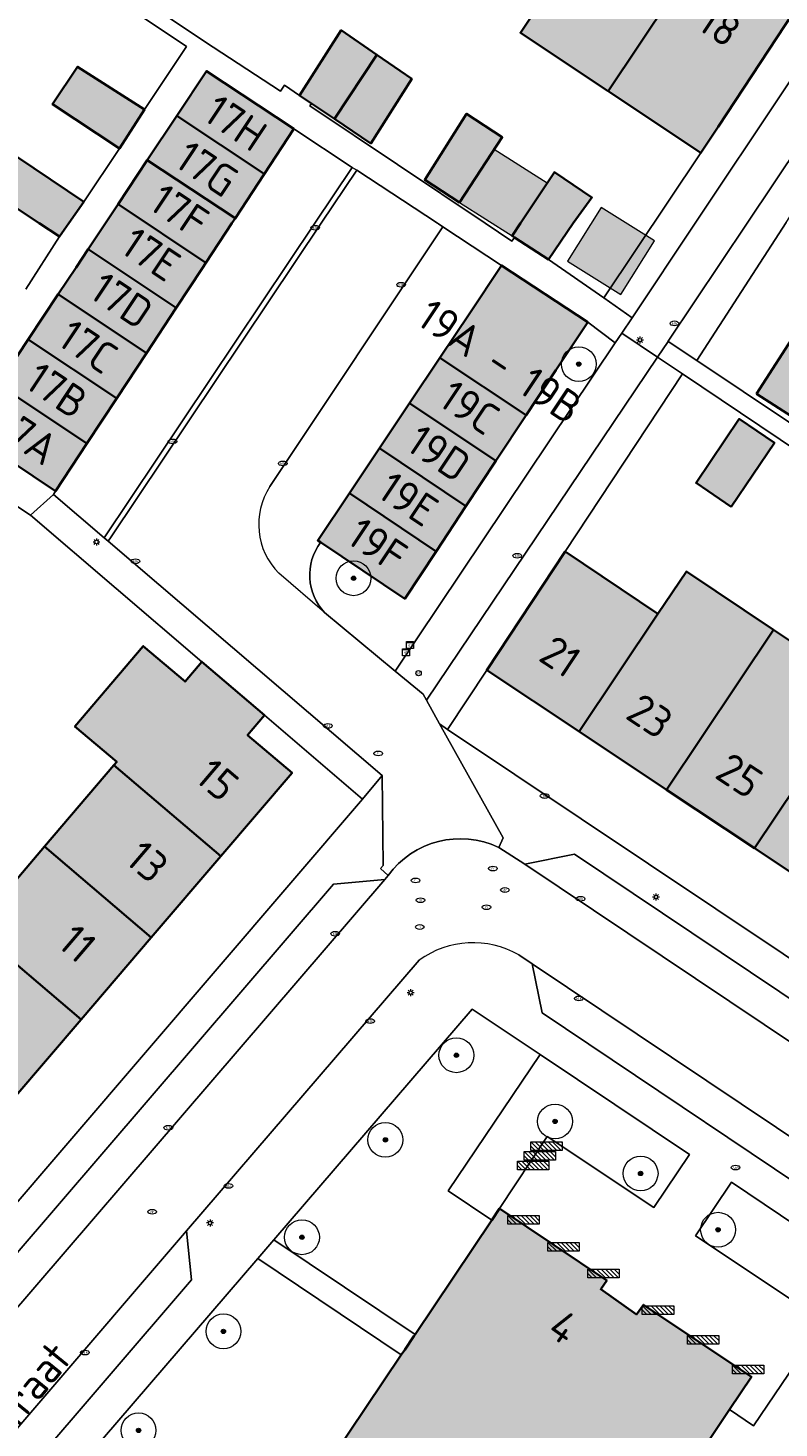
# Model space of a CAD drawing. Header units: metres. Extents: x 125349 to 128236, y 501602 to 503797.
# Tile 317 of 656: x 126622 to 126665, y 502181 to 502261. Entities that reach past the tile are written whole.
import ezdxf
from ezdxf.enums import TextEntityAlignment as Align

# ---------------------------------------------------------------- set-up
doc = ezdxf.new("R2010")
doc.units = ezdxf.units.M
doc.layers.get('0').update_dxf_attribs({"linetype": 'CONTINUOUS'})
for name, color, linetype, lineweight in [('B-WE-GR-BEPLANTING_CULTUUR_BOSPLANTSOEN-GV', 90, 'CONTINUOUS', 18), ('B-WE-GR-BEPLANTING_CULTUUR_HEESTERS-GV', 90, 'CONTINUOUS', 18), ('B-WE-GR-BOOM-S-500', 90, 'CONTINUOUS', 18), ('B-WE-GR-GROENVOORZIENING-GV', 80, 'CONTINUOUS', 18), ('B-WE-IE-MEUBILAIR-S', 7, 'CONTINUOUS', 18), ('B-WE-IE-MEUBILAIR_WEGMEUBILAIR-S', 7, 'CONTINUOUS', 18), ('B-WE-OG-BEBOUWING-GV', 7, 'CONTINUOUS', 35), ('B-WE-OG-BEBOUWING-T18', 10, 'CONTINUOUS', 18), ('B-WE-OG-BEBOUWING_OVERBOUWING-GV', 7, 'CONTINUOUS', 18), ('B-WE-OG-TERREIN_BEGROEID-GV', 7, 'CONTINUOUS', 18), ('B-WE-OG-TERREIN_ERF-GV', 7, 'CONTINUOUS', 18), ('B-WE-OG-TOPOGRAFIE-T18', 10, 'CONTINUOUS', 18), ('B-WE-VH-OPENVERHARDING-GV', 90, 'CONTINUOUS', 18), ('B-WE-VH-OPENVERHARDING_BETONSTRAATSTEEN-GV', 90, 'CONTINUOUS', 18), ('B-WE-VH-OPENVERHARDING_TEGEL-GV', 90, 'CONTINUOUS', 18)]:
    doc.layers.add(name, color=color, linetype=linetype, lineweight=lineweight)
doc.layers.add('B-WE-OG-BEBOUWING-V', color=7, linetype='CONTINUOUS', lineweight=18, true_color=0xcc646e)
doc.layers.add('B-WE-OG-BEBOUWING_OVERBOUWING-V', color=7, linetype='CONTINUOUS', lineweight=18, true_color=0xcc646e)
doc.styles.add('NLCS-ISO', font='NLCS-ISO.ttf')
doc.styles.add('NLCS-ISO-M1000-T18', font='NLCS-ISO.ttf', dxfattribs={"height": 1.8})

# ---------------------------------------------------------------- blocks, each defined once
blk = doc.blocks.new('SIE-MEUBILAIR_KAST_ELEKTRA-SO')
for points in [[(-1, 1), (1, 1), (1, 0.84), (-1, 0.84)], [(-1, 0.76), (1, 0.76), (1, -1), (-1, -1)]]:
    blk.add_lwpolyline(points, close=True)
at = {"style": 'NLCS-ISO'}
blk.add_text('et', height=0.75, dxfattribs=at).set_placement((0, 0), align=Align.MIDDLE_CENTER)
blk = doc.blocks.new('SIE-MEUBILAIR_PAAL_AFSLUITPAAL-SO')
blk.add_circle((0, 0), 0.75)
at = {"style": 'NLCS-ISO'}
blk.add_text('af', height=0.75, dxfattribs=at).set_placement((0, 0.05), align=Align.MIDDLE_CENTER)
blk = doc.blocks.new('SIE-MEUBILAIR_PAAL_LICHTMAST-SO')
for points in [[(-0.62, 0), (-1, 0)], [(-0.71, 0.71), (-0.44, 0.44)], [(0, 1), (0, 0.62)], [(0.44, 0.44), (0.71, 0.71)], [(1, 0), (0.62, 0)], [(-0.71, -0.71), (-0.44, -0.44)], [(0, -0.62), (0, -1)], [(0.44, -0.44), (0.71, -0.71)]]:
    blk.add_lwpolyline(points)
blk.add_circle((0, 0), 0.5)
blk = doc.blocks.new('SIE-MEUBILAIR_PUT_DRAINAGEPUT-SO')
blk.add_ellipse((0, 0), major_axis=(1.25, 0), ratio=0.54)
at = {"style": 'NLCS-ISO'}
blk.add_text('dr', height=0.75, dxfattribs=at).set_placement((0.03, 0), align=Align.MIDDLE_CENTER)
blk = doc.blocks.new('SIE-MEUBILAIR_PUT_KOLK-SO')
blk.add_ellipse((0, 0), major_axis=(1.25, 0), ratio=0.54)
at = {"style": 'NLCS-ISO'}
blk.add_text('klk', height=0.75, dxfattribs=at).set_placement((0.03, 0), align=Align.MIDDLE_CENTER)
blk = doc.blocks.new('SIE-MEUBILAIR_PUT_RIOOLPUT-SO')
blk.add_ellipse((0, 0), major_axis=(1.25, 0), ratio=0.54)
at = {"style": 'NLCS-ISO'}
blk.add_text('ri', height=0.75, dxfattribs=at).set_placement((-0.04, 0.07), align=Align.MIDDLE_CENTER)
blk = doc.blocks.new('SIE-MEUBILAIR_PUT_BRANDKRAAN-SO')
blk.add_ellipse((0, 0), major_axis=(1.25, 0), ratio=0.54)
at = {"style": 'NLCS-ISO'}
blk.add_text('bk', height=0.75, dxfattribs=at).set_placement((0.03, 0), align=Align.MIDDLE_CENTER)
blk = doc.blocks.new('SIE-MEUBILAIR_PUT_GASPUT-SO')
blk.add_ellipse((0, 0), major_axis=(1.25, 0), ratio=0.54)
at = {"style": 'NLCS-ISO'}
blk.add_text('gas ', height=0.75, dxfattribs=at).set_placement((0.53, 0.16), align=Align.MIDDLE_CENTER)
blk = doc.blocks.new('SIE-WEG_FIETSREK-SO')
for p, q in [((-4.5, 1.25), (-2, -1.25)), ((-4.5, 0), (-3.25, -1.25)), ((-3.25, 1.25), (-0.75, -1.25)), ((-2, 1.25), (0.5, -1.25)), ((-0.75, 1.25), (1.75, -1.25)), ((0.5, 1.25), (3, -1.25)), ((1.76, 1.25), (4.26, -1.25)), ((3.01, 1.25), (4.5, -0.24)), ((4.26, 1.25), (4.5, 1.01))]:
    blk.add_line(p, q)
at = {"flags": 128}
blk.add_lwpolyline([(4.51, -1.25), (-4.51, -1.25), (-4.51, 1.25), (4.51, 1.25), (4.51, -1.25)], close=True, dxfattribs=at)
blk = doc.blocks.new('SGR-BOOM_01-SO')
at = {"linetype": 'ByBlock', "lineweight": 18}
h = blk.add_hatch(color=0, dxfattribs=at)
h.dxf.hatch_style = 1
edge = h.paths.add_edge_path()
edge.add_arc((0, 0), 0.25, 0, 360)
at = {"color": 0, "linetype": 'ByBlock', "lineweight": 18}
for radius in [2, 0.25]:
    blk.add_circle((0, 0), radius, dxfattribs=at)

msp = doc.modelspace()

# ---------------------------------------------------------------- hatches: boundary and pattern name
at = {"layer": 'B-WE-OG-BEBOUWING-V'}
for points in [[(126660.488, 502265.666), (126655.441, 502269.034), (126651.054, 502262.446), (126650.055, 502260.946), (126655.102, 502257.585)], [(126660.488, 502265.666), (126655.102, 502257.585), (126660.414, 502254.044), (126661.412, 502255.542), (126665.762, 502262.147), (126662.717, 502264.179), (126663.543, 502265.431), (126661.313, 502266.919)], [(126639.366, 502255.993), (126641.797, 502259.683), (126639.753, 502261.097), (126637.353, 502257.344), (126638.039, 502256.884)], [(126626.998, 502254.293), (126628.449, 502256.545), (126624.596, 502258.996), (126623.147, 502256.845)], [(126639.366, 502255.993), (126641.454, 502254.592), (126643.804, 502258.295), (126641.797, 502259.683)], [(126637.024, 502255.421), (126632.007, 502258.751), (126630.291, 502256.167), (126635.32, 502252.831), (126635.324, 502252.828)], [(126628.6, 502253.622), (126633.644, 502250.283), (126633.652, 502250.278), (126635.324, 502252.828), (126635.32, 502252.831), (126630.291, 502256.167)], [(126646.557, 502251.189), (126649.007, 502254.942), (126646.956, 502256.293), (126644.556, 502252.49)], [(126623.549, 502249.239), (126624.082, 502250), (126624.949, 502251.24), (126621.147, 502253.792), (126619.747, 502251.741), (126622.394, 502250)], [(126628.6, 502253.622), (126626.918, 502251.09), (126631.963, 502247.728), (126631.974, 502247.721), (126633.47, 502250), (126633.652, 502250.278), (126633.644, 502250.283)], [(126649.719, 502249.183), (126651.674, 502247.923), (126653.088, 502250), (126654.16, 502251.489), (126652.009, 502252.941), (126650.052, 502250), (126649.575, 502249.276)], [(126625.203, 502248.509), (126625.204, 502248.508), (126630.259, 502245.138), (126630.269, 502245.132), (126631.76, 502247.394), (126631.974, 502247.721), (126631.963, 502247.728), (126626.918, 502251.09), (126626.194, 502250)], [(126623.482, 502245.918), (126623.483, 502245.917), (126628.549, 502242.539), (126628.556, 502242.534), (126630.269, 502245.132), (126630.259, 502245.138), (126625.204, 502248.508), (126625.203, 502248.509), (126624.507, 502247.462)], [(126652.089, 502241.549), (126653.921, 502244.318), (126648.973, 502247.575), (126647.143, 502244.838), (126645.42, 502242.261), (126650.379, 502238.963)], [(126623.482, 502245.918), (126621.761, 502243.326), (126626.84, 502239.941), (126626.845, 502239.938), (126628.556, 502242.534), (126628.549, 502242.539), (126623.483, 502245.917)], [(126663.624, 502240.192), (126665.66, 502238.884), (126668.049, 502242.602), (126666.014, 502243.911)], [(126621.761, 502243.326), (126620.036, 502240.727), (126625.125, 502237.335), (126625.127, 502237.333), (126626.845, 502239.938), (126626.84, 502239.941)], [(126650.379, 502238.963), (126645.42, 502242.261), (126643.674, 502239.651), (126648.646, 502236.344)], [(126625.127, 502237.333), (126625.125, 502237.335), (126620.036, 502240.727), (126618.227, 502238.003), (126623.328, 502234.604)], [(126646.921, 502233.736), (126648.646, 502236.344), (126643.674, 502239.651), (126641.945, 502237.065)], [(126662.171, 502233.707), (126664.655, 502237.387), (126662.632, 502238.752), (126660.148, 502235.072)], [(126646.921, 502233.736), (126641.945, 502237.065), (126640.216, 502234.48), (126645.2, 502231.133)], [(126640.216, 502234.48), (126638.404, 502231.77), (126638.559, 502231.666), (126643.401, 502228.414), (126645.2, 502231.133)], [(126657.96, 502227.551), (126652.614, 502231.125), (126648.118, 502224.318), (126653.426, 502220.786)], [(126657.96, 502227.551), (126653.426, 502220.786), (126658.45, 502217.443), (126664.608, 502226.63), (126659.591, 502229.985)], [(126663.513, 502214.075), (126669.663, 502223.25), (126664.608, 502226.63), (126658.45, 502217.443)], [(126635.34, 502221.722), (126631.744, 502224.796), (126630.77, 502223.655), (126628.371, 502225.696), (126624.443, 502221.08), (126626.842, 502219.039), (126626.683, 502218.852), (126632.829, 502213.624), (126636.922, 502218.406), (126634.369, 502220.584)], [(126674.803, 502219.813), (126669.663, 502223.25), (126663.513, 502214.075), (126668.661, 502210.65)], [(126622.699, 502214.17), (126628.832, 502208.953), (126632.829, 502213.624), (126626.683, 502218.852)], [(126618.676, 502209.442), (126624.795, 502204.236), (126628.832, 502208.953), (126622.699, 502214.17)], [(126618.676, 502209.442), (126614.814, 502204.903), (126620.92, 502199.709), (126624.795, 502204.236)], [(126637.002, 502173.935), (126637.298, 502173.739), (126638.835, 502172.719), (126639.703, 502172.143), (126636.016, 502166.632), (126646.434, 502159.653), (126648.803, 502163.205), (126658.294, 502177.435), (126658.894, 502177.037), (126659.013, 502177.215), (126662.073, 502181.812), (126663.329, 502183.699), (126657.268, 502187.737), (126657.118, 502187.837), (126656.719, 502187.285), (126654.665, 502188.732), (126655.014, 502189.233), (126648.853, 502193.371), (126648.409, 502192.71), (126643.992, 502186.132), (126643.921, 502186.026), (126643.401, 502185.252), (126643.201, 502184.954), (126636.172, 502174.486)]]:
    msp.add_hatch(color=256, dxfattribs=at).paths.add_polyline_path(points)
at = {"layer": 'B-WE-OG-BEBOUWING_OVERBOUWING-V'}
for points in [[(126648.543, 502254.231), (126646.557, 502251.189), (126649.575, 502249.276), (126651.585, 502252.303)], [(126654.694, 502250.91), (126652.761, 502247.816), (126655.83, 502245.899), (126657.763, 502248.992)]]:
    msp.add_hatch(color=256, dxfattribs=at).paths.add_polyline_path(points)

# ---------------------------------------------------------------- linework, layer by layer
at = {"layer": 'B-WE-GR-BEPLANTING_CULTUUR_BOSPLANTSOEN-GV', "flags": 128}
msp.add_lwpolyline([(126659.013, 502177.215), (126663.429, 502174.247), (126656.509, 502163.949), (126661.938, 502159.664), (126665.834, 502161.578), (126671.467, 502168.124), (126669.302, 502172.115), (126674.048, 502179.508), (126696.859, 502165.064), (126703.051, 502160.712), (126709.703, 502156.226), (126705.258, 502147.504), (126701.699, 502141.739), (126705.84, 502139.249), (126714.552, 502156.045), (126712.63, 502161.055), (126669.648, 502189.873), (126662.178, 502194.885), (126660.125, 502191.8), (126667.521, 502186.874), (126663.454, 502180.876), (126662.073, 502181.812)], close=True, dxfattribs=at)
at = {"layer": 'B-WE-GR-BEPLANTING_CULTUUR_HEESTERS-GV', "flags": 128}
for points in [[(126638.793, 502227.624), (126642.855, 502224.255), (126655.506, 502243.126), (126653.921, 502244.318), (126652.089, 502241.549), (126650.379, 502238.963), (126648.646, 502236.344)], [(126648.646, 502236.344), (126646.921, 502233.736), (126645.2, 502231.133), (126643.401, 502228.414), (126638.559, 502231.666), (126638.553, 502231.656)]]:
    msp.add_lwpolyline(points, dxfattribs=at)
at = {"layer": 'B-WE-GR-BEPLANTING_CULTUUR_HEESTERS-GV'}
msp.add_lwpolyline([(126638.553, 502231.656, 0.360607), (126638.793, 502227.624)], format="xyb", dxfattribs=at)
at = {"layer": 'B-WE-GR-BEPLANTING_CULTUUR_HEESTERS-GV', "flags": 128}
msp.add_lwpolyline([(126648.853, 502193.371), (126651.584, 502197.506), (126657.715, 502193.436), (126659.768, 502196.481), (126651.187, 502202.221), (126645.9, 502194.38), (126648.409, 502192.71)], close=True, dxfattribs=at)
at = {"layer": 'B-WE-GR-GROENVOORZIENING-GV', "flags": 128}
for points in [[(126660.092, 502250), (126670.322, 502265.357), (126668.637, 502266.482), (126665.762, 502262.147), (126661.412, 502255.542), (126660.414, 502254.044), (126654.845, 502245.709), (126656.475, 502244.571)], [(126660.191, 502242.106), (126665.337, 502250.044), (126670.964, 502258.724), (126673.757, 502263.033), (126672.401, 502263.938), (126663.082, 502250), (126658.547, 502243.218), (126658.541, 502243.209)], [(126648.118, 502224.318), (126652.614, 502231.125), (126659.365, 502241.346), (126657.934, 502242.308), (126644.645, 502222.587), (126645.406, 502221.221), (126645.868, 502220.912)]]:
    msp.add_lwpolyline(points, close=True, dxfattribs=at)
at = {"layer": 'B-WE-OG-BEBOUWING-GV', "flags": 128}
for points in [[(126660.488, 502265.666), (126655.441, 502269.034), (126651.054, 502262.446), (126650.055, 502260.946), (126655.102, 502257.585)], [(126660.488, 502265.666), (126655.102, 502257.585), (126660.414, 502254.044), (126661.412, 502255.542), (126665.762, 502262.147), (126662.717, 502264.179), (126663.543, 502265.431), (126661.313, 502266.919)], [(126639.366, 502255.993), (126641.797, 502259.683), (126639.753, 502261.097), (126637.353, 502257.344), (126638.039, 502256.884)], [(126626.998, 502254.293), (126628.449, 502256.545), (126624.596, 502258.996), (126623.147, 502256.845)], [(126639.366, 502255.993), (126641.454, 502254.592), (126643.804, 502258.295), (126641.797, 502259.683)], [(126637.024, 502255.421), (126632.007, 502258.751), (126630.291, 502256.167), (126635.32, 502252.831), (126635.324, 502252.828)], [(126628.6, 502253.622), (126633.644, 502250.283), (126633.652, 502250.278), (126635.324, 502252.828), (126635.32, 502252.831), (126630.291, 502256.167)], [(126646.557, 502251.189), (126649.007, 502254.942), (126646.956, 502256.293), (126644.556, 502252.49)], [(126623.549, 502249.239), (126624.082, 502250), (126624.949, 502251.24), (126621.147, 502253.792), (126619.747, 502251.741), (126622.394, 502250)], [(126628.6, 502253.622), (126626.918, 502251.09), (126631.963, 502247.728), (126631.974, 502247.721), (126633.47, 502250), (126633.652, 502250.278), (126633.644, 502250.283)], [(126649.719, 502249.183), (126651.674, 502247.923), (126653.088, 502250), (126654.16, 502251.489), (126652.009, 502252.941), (126650.052, 502250), (126649.575, 502249.276)], [(126625.203, 502248.509), (126625.204, 502248.508), (126630.259, 502245.138), (126630.269, 502245.132), (126631.76, 502247.394), (126631.974, 502247.721), (126631.963, 502247.728), (126626.918, 502251.09), (126626.194, 502250)], [(126623.482, 502245.918), (126623.483, 502245.917), (126628.549, 502242.539), (126628.556, 502242.534), (126630.269, 502245.132), (126630.259, 502245.138), (126625.204, 502248.508), (126625.203, 502248.509), (126624.507, 502247.462)], [(126652.089, 502241.549), (126653.921, 502244.318), (126648.973, 502247.575), (126647.143, 502244.838), (126645.42, 502242.261), (126650.379, 502238.963)], [(126623.482, 502245.918), (126621.761, 502243.326), (126626.84, 502239.941), (126626.845, 502239.938), (126628.556, 502242.534), (126628.549, 502242.539), (126623.483, 502245.917)], [(126663.624, 502240.192), (126665.66, 502238.884), (126668.049, 502242.602), (126666.014, 502243.911)], [(126621.761, 502243.326), (126620.036, 502240.727), (126625.125, 502237.335), (126625.127, 502237.333), (126626.845, 502239.938), (126626.84, 502239.941)], [(126650.379, 502238.963), (126645.42, 502242.261), (126643.674, 502239.651), (126648.646, 502236.344)], [(126625.127, 502237.333), (126625.125, 502237.335), (126620.036, 502240.727), (126618.227, 502238.003), (126623.328, 502234.604)], [(126646.921, 502233.736), (126648.646, 502236.344), (126643.674, 502239.651), (126641.945, 502237.065)], [(126662.171, 502233.707), (126664.655, 502237.387), (126662.632, 502238.752), (126660.148, 502235.072)], [(126646.921, 502233.736), (126641.945, 502237.065), (126640.216, 502234.48), (126645.2, 502231.133)], [(126640.216, 502234.48), (126638.404, 502231.77), (126638.559, 502231.666), (126643.401, 502228.414), (126645.2, 502231.133)], [(126657.96, 502227.551), (126652.614, 502231.125), (126648.118, 502224.318), (126653.426, 502220.786)], [(126657.96, 502227.551), (126653.426, 502220.786), (126658.45, 502217.443), (126664.608, 502226.63), (126659.591, 502229.985)], [(126663.513, 502214.075), (126669.663, 502223.25), (126664.608, 502226.63), (126658.45, 502217.443)], [(126635.34, 502221.722), (126631.744, 502224.796), (126630.77, 502223.655), (126628.371, 502225.696), (126624.443, 502221.08), (126626.842, 502219.039), (126626.683, 502218.852), (126632.829, 502213.624), (126636.922, 502218.406), (126634.369, 502220.584)], [(126674.803, 502219.813), (126669.663, 502223.25), (126663.513, 502214.075), (126668.661, 502210.65)], [(126622.699, 502214.17), (126628.832, 502208.953), (126632.829, 502213.624), (126626.683, 502218.852)], [(126618.676, 502209.442), (126624.795, 502204.236), (126628.832, 502208.953), (126622.699, 502214.17)], [(126618.676, 502209.442), (126614.814, 502204.903), (126620.92, 502199.709), (126624.795, 502204.236)], [(126637.002, 502173.935), (126637.298, 502173.739), (126638.835, 502172.719), (126639.703, 502172.143), (126636.016, 502166.632), (126646.434, 502159.653), (126648.803, 502163.205), (126658.294, 502177.435), (126658.894, 502177.037), (126659.013, 502177.215), (126662.073, 502181.812), (126663.329, 502183.699), (126657.268, 502187.737), (126657.118, 502187.837), (126656.719, 502187.285), (126654.665, 502188.732), (126655.014, 502189.233), (126648.853, 502193.371), (126648.409, 502192.71), (126643.992, 502186.132), (126643.921, 502186.026), (126643.401, 502185.252), (126643.201, 502184.954), (126636.172, 502174.486)]]:
    msp.add_lwpolyline(points, close=True, dxfattribs=at)
at = {"layer": 'B-WE-OG-BEBOUWING_OVERBOUWING-GV', "flags": 128}
for points in [[(126648.543, 502254.231), (126646.557, 502251.189), (126649.575, 502249.276), (126651.585, 502252.303)], [(126654.694, 502250.91), (126652.761, 502247.816), (126655.83, 502245.899), (126657.763, 502248.992)]]:
    msp.add_lwpolyline(points, close=True, dxfattribs=at)
at = {"layer": 'B-WE-OG-TERREIN_BEGROEID-GV', "flags": 128}
for points in [[(126643.992, 502186.132), (126648.409, 502192.71), (126645.9, 502194.38), (126651.187, 502202.221), (126647.275, 502204.838), (126635.881, 502191.58)], [(126637.002, 502173.935), (126636.172, 502174.486), (126643.201, 502184.954), (126634.955, 502190.503), (126626.022, 502180.108), (126635.012, 502174.352), (126636.612, 502173.327)]]:
    msp.add_lwpolyline(points, close=True, dxfattribs=at)
at = {"layer": 'B-WE-OG-TERREIN_ERF-GV', "flags": 128}
for points in [[(126621.147, 502253.792), (126624.949, 502251.24), (126626.998, 502254.293), (126623.147, 502256.845), (126624.596, 502258.996), (126628.449, 502256.545), (126630.86, 502260.159), (126608.584, 502275.017)], [(126608.584, 502275.017), (126630.86, 502260.159), (126628.449, 502256.545), (126626.998, 502254.293), (126624.949, 502251.24), (126624.082, 502250), (126623.549, 502249.239), (126621.624, 502246.209)], [(126609.054, 502275.721), (126631.899, 502260.452), (126636.267, 502257.599), (126636.482, 502257.929), (126637.353, 502257.344), (126639.753, 502261.097), (126641.797, 502259.683), (126643.804, 502258.295), (126641.454, 502254.592), (126639.366, 502255.993), (126638.039, 502256.884), (126637.936, 502256.753), (126648.015, 502250), (126649.56, 502248.965), (126649.719, 502249.183), (126649.575, 502249.276), (126650.052, 502250), (126652.009, 502252.941), (126654.16, 502251.489), (126653.088, 502250), (126651.674, 502247.923), (126654.845, 502245.709), (126660.414, 502254.044), (126655.102, 502257.585), (126650.055, 502260.946), (126651.054, 502262.446)], [(126620.036, 502240.727), (126621.761, 502243.326), (126623.482, 502245.918), (126624.507, 502247.462), (126625.203, 502248.509), (126626.194, 502250), (126626.918, 502251.09), (126628.6, 502253.622), (126630.291, 502256.167), (126632.007, 502258.751), (126637.024, 502255.421), (126640.387, 502253.213), (126640.645, 502253.043), (126645.28, 502250), (126645.34, 502249.961), (126645.584, 502249.801), (126648.973, 502247.575), (126653.921, 502244.318), (126655.506, 502243.126), (126655.88, 502243.684), (126656.475, 502244.571), (126654.845, 502245.709), (126651.674, 502247.923), (126649.719, 502249.183), (126649.56, 502248.965), (126648.015, 502250), (126637.936, 502256.753), (126638.039, 502256.884), (126637.353, 502257.344), (126636.482, 502257.929), (126636.267, 502257.599), (126631.899, 502260.452), (126609.054, 502275.721)], [(126621.624, 502246.209), (126623.549, 502249.239), (126622.394, 502250), (126619.747, 502251.741)], [(126665.337, 502250.044), (126660.191, 502242.106), (126702.474, 502213.834)], [(126701.834, 502212.793), (126659.365, 502241.346), (126652.614, 502231.125), (126657.96, 502227.551), (126659.591, 502229.985), (126664.608, 502226.63), (126669.663, 502223.25)], [(126617.061, 502236.398), (126621.88, 502233.231), (126623.204, 502234.416), (126623.328, 502234.604), (126618.227, 502238.003)], [(126618.676, 502209.442), (126622.699, 502214.17), (126626.683, 502218.852), (126626.842, 502219.039), (126624.443, 502221.08), (126628.371, 502225.696), (126630.77, 502223.655), (126631.744, 502224.796), (126621.88, 502233.231), (126617.061, 502236.398)], [(126668.661, 502210.65), (126663.513, 502214.075), (126658.45, 502217.443), (126653.426, 502220.786), (126648.118, 502224.318), (126645.868, 502220.912), (126688.275, 502192.574)]]:
    msp.add_lwpolyline(points, dxfattribs=at)
for points in [[(126646.557, 502251.189), (126644.556, 502252.49), (126646.956, 502256.293), (126649.007, 502254.942)], [(126663.624, 502240.192), (126666.014, 502243.911), (126668.049, 502242.602), (126665.66, 502238.884)], [(126689.024, 502192.073), (126702.584, 502212.293), (126744.955, 502184.032), (126746.673, 502182.886), (126747.184, 502183.646), (126745.611, 502184.703), (126703.337, 502213.109), (126705.311, 502216.059), (126717.296, 502233.969), (126716.383, 502234.58), (126702.474, 502213.834), (126660.191, 502242.106), (126658.541, 502243.209), (126657.934, 502242.308), (126659.365, 502241.346), (126701.834, 502212.793), (126688.275, 502192.574)], [(126662.171, 502233.707), (126660.148, 502235.072), (126662.632, 502238.752), (126664.655, 502237.387)], [(126608.859, 502185.615), (126604.745, 502180.808), (126605.764, 502179.732), (126605.48, 502179.401), (126607.418, 502177.759), (126640.975, 502216.903), (126635.34, 502221.722), (126634.369, 502220.584), (126636.922, 502218.406), (126632.829, 502213.624), (126628.832, 502208.953), (126624.795, 502204.236), (126620.92, 502199.709), (126616.741, 502194.825), (126612.798, 502190.218)]]:
    msp.add_lwpolyline(points, close=True, dxfattribs=at)
at = {"layer": 'B-WE-VH-OPENVERHARDING-GV', "flags": 128}
for points in [[(126658.541, 502243.209), (126658.547, 502243.218), (126663.082, 502250), (126672.401, 502263.938), (126670.322, 502265.357), (126660.092, 502250), (126656.475, 502244.571), (126655.88, 502243.684), (126657.934, 502242.308)], [(126635.34, 502221.722), (126640.975, 502216.903), (126642.097, 502218.259), (126626.358, 502231.719), (126626.124, 502231.919), (126623.204, 502234.416), (126621.88, 502233.231), (126631.744, 502224.796)], [(126610.493, 502175.303), (126610.224, 502178.137), (126639.311, 502212.009), (126642.251, 502212.279), (126642.443, 502212.519), (126642.003, 502212.91), (126642.154, 502213.091), (126642.097, 502218.259), (126640.975, 502216.903), (126607.418, 502177.759), (126606.497, 502176.697), (126607.462, 502175.876), (126591.766, 502157.529), (126593.977, 502156.031), (126594.53, 502156.676), (126595.309, 502157.585)], [(126650.298, 502213.161), (126685.72, 502189.448), (126685.191, 502192.261), (126653.152, 502213.745)], [(126642.251, 502212.279), (126639.311, 502212.009), (126610.224, 502178.137), (126610.493, 502175.303)], [(126650.72, 502207.443), (126651.3, 502204.614), (126670.028, 502192.043), (126672.791, 502192.667)], [(126630.86, 502192.086), (126613.967, 502172.41), (126616.8, 502172.585), (126631.143, 502189.279)], [(126634.955, 502190.503), (126643.201, 502184.954), (126643.401, 502185.252), (126643.921, 502186.026), (126643.992, 502186.132), (126635.881, 502191.58)]]:
    msp.add_lwpolyline(points, close=True, dxfattribs=at)
at = {"layer": 'B-WE-VH-OPENVERHARDING-GV'}
for points in [[(126648.802, 502214.129, 0.359499), (126642.443, 502212.519)], [(126649.957, 502207.949, 0.296956), (126644.239, 502207.639)]]:
    msp.add_lwpolyline(points, format="xyb", dxfattribs=at)
at = {"layer": 'B-WE-VH-OPENVERHARDING-GV', "flags": 128}
for points in [[(126649.957, 502207.949), (126650.72, 502207.443), (126672.791, 502192.667), (126683.269, 502185.646), (126683.553, 502185.456), (126686.046, 502189.23), (126685.72, 502189.448), (126650.298, 502213.161), (126648.802, 502214.129)], [(126642.443, 502212.519), (126642.251, 502212.279), (126610.493, 502175.303), (126595.309, 502157.585), (126598.706, 502154.644)], [(126644.239, 502207.639), (126630.86, 502192.086), (126631.143, 502189.279), (126616.8, 502172.585), (126613.967, 502172.41), (126598.706, 502154.644), (126597.934, 502153.745), (126597.736, 502153.515), (126599.501, 502152.398), (126614.95, 502170.386), (126617.817, 502170.566), (126617.821, 502170.566), (126619.398, 502172.401), (126625.096, 502179.031)], [(126630.86, 502192.086), (126644.239, 502207.639)], [(126650.72, 502207.443), (126649.957, 502207.949)], [(126670.028, 502192.043), (126651.3, 502204.614), (126650.72, 502207.443)], [(126626.022, 502180.108), (126634.955, 502190.503), (126635.881, 502191.58), (126647.275, 502204.838), (126651.187, 502202.221), (126659.768, 502196.481), (126657.715, 502193.436), (126651.584, 502197.506), (126648.853, 502193.371), (126655.014, 502189.233), (126654.665, 502188.732), (126656.719, 502187.285), (126657.118, 502187.837), (126657.268, 502187.737), (126663.329, 502183.699), (126662.073, 502181.812), (126663.454, 502180.876), (126667.521, 502186.874), (126660.125, 502191.8), (126662.178, 502194.885), (126669.648, 502189.873)], [(126598.706, 502154.644), (126613.967, 502172.41), (126630.86, 502192.086)]]:
    msp.add_lwpolyline(points, dxfattribs=at)
at = {"layer": 'B-WE-VH-OPENVERHARDING_BETONSTRAATSTEEN-GV', "flags": 128}
for points in [[(126640.387, 502253.213), (126637.024, 502255.421), (126635.324, 502252.828), (126633.652, 502250.278), (126633.47, 502250), (126631.974, 502247.721), (126631.76, 502247.394), (126630.269, 502245.132), (126628.556, 502242.534), (126626.845, 502239.938), (126625.127, 502237.333), (126623.328, 502234.604), (126623.204, 502234.416), (126626.124, 502231.919), (126638.235, 502250)], [(126626.529, 502231.974), (126638.606, 502250), (126640.645, 502253.043), (126640.387, 502253.213), (126638.235, 502250), (126626.124, 502231.919), (126626.358, 502231.719)], [(126657.934, 502242.308), (126655.88, 502243.684), (126655.506, 502243.126), (126642.855, 502224.255), (126644.454, 502222.929), (126644.645, 502222.587)]]:
    msp.add_lwpolyline(points, close=True, dxfattribs=at)
for points in [[(126635.647, 502234.864), (126645.584, 502249.801), (126645.34, 502249.961), (126645.28, 502250), (126640.645, 502253.043), (126638.606, 502250), (126626.529, 502231.974), (126626.358, 502231.719), (126642.097, 502218.259), (126642.154, 502213.091), (126642.003, 502212.91), (126642.443, 502212.519)], [(126645.584, 502249.801), (126635.647, 502234.864)], [(126638.559, 502231.666), (126638.404, 502231.77), (126640.216, 502234.48), (126641.945, 502237.065), (126643.674, 502239.651), (126645.42, 502242.261), (126647.143, 502244.838), (126648.973, 502247.575), (126645.584, 502249.801)], [(126638.553, 502231.656), (126638.559, 502231.666)], [(126638.793, 502227.624), (126636.161, 502229.883)], [(126644.645, 502222.587), (126644.454, 502222.929), (126642.855, 502224.255), (126638.793, 502227.624)], [(126648.802, 502214.129), (126649.055, 502214.676), (126645.406, 502221.221), (126644.645, 502222.587)]]:
    msp.add_lwpolyline(points, dxfattribs=at)
at = {"layer": 'B-WE-VH-OPENVERHARDING_BETONSTRAATSTEEN-GV'}
for points in [[(126635.647, 502234.864, 0.352138), (126636.161, 502229.883)], [(126638.793, 502227.624, -0.360607), (126638.553, 502231.656)], [(126642.443, 502212.519, -0.359499), (126648.802, 502214.129)]]:
    msp.add_lwpolyline(points, format="xyb", dxfattribs=at)
at = {"layer": 'B-WE-VH-OPENVERHARDING_TEGEL-GV', "flags": 128}
msp.add_lwpolyline([(126686.046, 502189.23), (126688.275, 502192.574), (126645.868, 502220.912), (126645.406, 502221.221), (126649.055, 502214.676), (126648.802, 502214.129), (126650.298, 502213.161), (126653.152, 502213.745), (126685.191, 502192.261), (126685.72, 502189.448)], close=True, dxfattribs=at)

# ---------------------------------------------------------------- block references
at = {"layer": 'B-WE-GR-BOOM-S-500', "xscale": 0.5, "yscale": 0.5, "zscale": 0.5}
for p in [(126653.404, 502241.905), (126640.458, 502229.595), (126646.369, 502202.178), (126652.04, 502198.376), (126642.286, 502197.317), (126656.961, 502195.385), (126661.412, 502192.152), (126637.493, 502191.718), (126632.979, 502186.31), (126628.097, 502180.621)]:
    msp.add_blockref('SGR-BOOM_01-SO', p, dxfattribs=at)
at = {"layer": 'B-WE-IE-MEUBILAIR-S', "xscale": 0.2, "yscale": 0.2, "zscale": 0.2}
for name, p in [('SIE-MEUBILAIR_PUT_KOLK-SO', (126638.255, 502249.745)), ('SIE-MEUBILAIR_PUT_KOLK-SO', (126643.187, 502246.466)), ('SIE-MEUBILAIR_PUT_KOLK-SO', (126658.901, 502244.247)), ('SIE-MEUBILAIR_PAAL_LICHTMAST-SO', (126656.923, 502243.285)), ('SIE-MEUBILAIR_PUT_KOLK-SO', (126630.046, 502237.457)), ('SIE-MEUBILAIR_PUT_KOLK-SO', (126636.385, 502236.195)), ('SIE-MEUBILAIR_PAAL_LICHTMAST-SO', (126625.681, 502231.677)), ('SIE-MEUBILAIR_PUT_KOLK-SO', (126649.87, 502230.891)), ('SIE-MEUBILAIR_PUT_KOLK-SO', (126627.917, 502230.569)), ('SIE-MEUBILAIR_KAST_ELEKTRA-SO', (126643.71, 502225.753)), ('SIE-MEUBILAIR_KAST_ELEKTRA-SO', (126643.47, 502225.344)), ('SIE-MEUBILAIR_PAAL_AFSLUITPAAL-SO', (126644.198, 502224.141)), ('SIE-MEUBILAIR_PUT_KOLK-SO', (126638.986, 502221.111)), ('SIE-MEUBILAIR_PUT_RIOOLPUT-SO', (126641.88, 502219.527)), ('SIE-MEUBILAIR_PUT_BRANDKRAAN-SO', (126651.445, 502217.081)), ('SIE-MEUBILAIR_PUT_RIOOLPUT-SO', (126644.026, 502212.232)), ('SIE-MEUBILAIR_PUT_RIOOLPUT-SO', (126648.473, 502212.912)), ('SIE-MEUBILAIR_PUT_DRAINAGEPUT-SO', (126649.163, 502211.678)), ('SIE-MEUBILAIR_PAAL_LICHTMAST-SO', (126657.841, 502211.274)), ('SIE-MEUBILAIR_PUT_DRAINAGEPUT-SO', (126644.303, 502211.093)), ('SIE-MEUBILAIR_PUT_RIOOLPUT-SO', (126648.104, 502210.688)), ('SIE-MEUBILAIR_PUT_KOLK-SO', (126653.511, 502211.171)), ('SIE-MEUBILAIR_PUT_KOLK-SO', (126639.399, 502209.164)), ('SIE-MEUBILAIR_PUT_RIOOLPUT-SO', (126644.261, 502209.551)), ('SIE-MEUBILAIR_PAAL_LICHTMAST-SO', (126643.737, 502205.773)), ('SIE-MEUBILAIR_PUT_KOLK-SO', (126653.415, 502205.445)), ('SIE-MEUBILAIR_PUT_KOLK-SO', (126641.418, 502204.143)), ('SIE-MEUBILAIR_PUT_KOLK-SO', (126629.811, 502198.014)), ('SIE-MEUBILAIR_PUT_GASPUT-SO', (126662.421, 502195.723)), ('SIE-MEUBILAIR_PUT_KOLK-SO', (126633.272, 502194.667)), ('SIE-MEUBILAIR_PUT_DRAINAGEPUT-SO', (126628.882, 502193.182)), ('SIE-MEUBILAIR_PAAL_LICHTMAST-SO', (126632.211, 502192.54)), ('SIE-MEUBILAIR_PUT_KOLK-SO', (126625.019, 502185.093))]:
    msp.add_blockref(name, p, dxfattribs=at)
at = {"layer": 'B-WE-IE-MEUBILAIR_WEGMEUBILAIR-S', "xscale": 0.2, "yscale": 0.2, "zscale": 0.2}
for p in [(126651.545, 502196.948), (126651.164, 502196.395), (126650.782, 502195.842), (126650.235, 502192.716), (126652.535, 502191.176), (126654.834, 502189.636), (126657.961, 502187.53), (126660.549, 502185.826), (126663.137, 502184.122)]:
    msp.add_blockref('SIE-WEG_FIETSREK-SO', p, dxfattribs=at)

# ---------------------------------------------------------------- texts
at = {"layer": 'B-WE-OG-BEBOUWING-T18', "style": 'NLCS-ISO-M1000-T18'}
for s, rotation, p in [('18', 326.3, (126661.523, 502261.369)), ('17H', 326.4, (126633.68, 502255.769)), ('17G', 326.4, (126632.026, 502253.124)), ('17F', 326.3, (126630.453, 502250.724)), ('17E', 326.3, (126628.813, 502248.22)), ('17D', 326.3, (126627.124, 502245.567)), ('19A - 19B', 326.3, (126648.887, 502242.055)), ('17C', 326.3, (126625.195, 502242.915)), ('17B', 326.4, (126623.416, 502240.391)), ('19C', 326.3, (126647.125, 502239.42)), ('17A', 326.3, (126621.664, 502237.751)), ('19D', 326.3, (126645.364, 502236.786)), ('19E', 326.3, (126643.602, 502234.152)), ('19F', 326.3, (126641.841, 502231.518)), ('21', 326.4, (126652.352, 502225.104)), ('23', 326.3, (126657.498, 502221.68)), ('25', 326.4, (126662.643, 502218.257)), ('15', 319.5, (126632.632, 502218.007)), ('13', 319.5, (126628.61, 502213.307)), ('11', 319.4, (126624.587, 502208.607)), ('4', 324.8, (126652.539, 502186.56))]:
    msp.add_text(s, height=1.8, rotation=rotation, dxfattribs=at).set_placement(p, align=Align.MIDDLE)
at = {"layer": 'B-WE-OG-TOPOGRAFIE-T18', "style": 'NLCS-ISO-M1000-T18'}
msp.add_text('J.P. Sweelinckstraat', height=1.8, rotation=51, dxfattribs=at).set_placement((126617.051, 502177.151), align=Align.MIDDLE)

doc.saveas('drawing.dxf')
